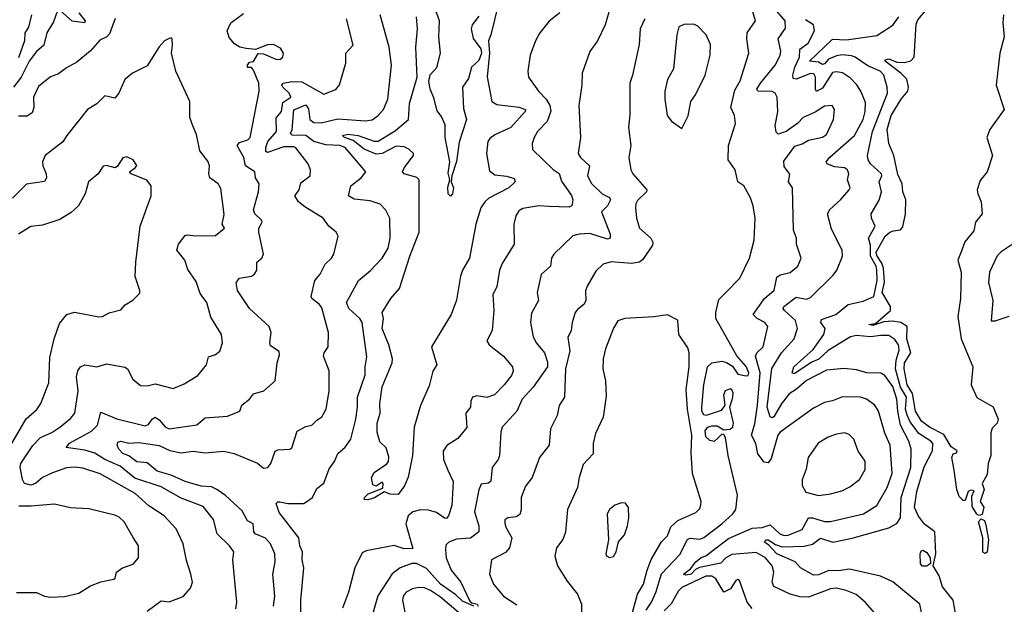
# Model space of a CAD drawing. Extents: x 1552294 to 1694791, y 811929 to 917222.
# Tile 360 of 643: x 1627792 to 1632690, y 896355 to 899261. Entities that reach past the tile are written whole.
import ezdxf

# ---------------------------------------------------------------- set-up
doc = ezdxf.new("R2010")
doc.units = 0

msp = doc.modelspace()

# ---------------------------------------------------------------- linework, layer by layer
at = {"layer": '0CON10XD'}
for points in [[(1630075, 899278.4), (1630043.1, 899235), (1630037.5, 899215), (1630047.9, 899167.9), (1630085, 899115.9), (1630088.6, 899095), (1630075, 899058.4), (1630039.5, 899025), (1630025, 898969.2), (1629994.5, 898925), (1629998.6, 898818.6), (1630013.8, 898765), (1629977.3, 898652.7), (1629964.4, 898555.6), (1629941.4, 898485), (1629938.8, 898455), (1629949.4, 898425), (1629945.4, 898395), (1629935, 898382.9), (1629922.9, 898395), (1629922.1, 898427.9), (1629932, 898465), (1629922.6, 898497.4), (1629931.9, 898555), (1629908, 898675), (1629907.7, 898737.7), (1629889.4, 898779.4), (1629868.3, 898808.2), (1629852.4, 898872.4), (1629833.2, 898915), (1629827.1, 898955), (1629832.8, 898987.2), (1629866.1, 899023.9), (1629885.4, 899095), (1629876.2, 899175), (1629880, 899255), (1629836.1, 899375)], [(1631265, 897181.1), (1631246.5, 897163.5), (1631225, 897169.1), (1631205, 897187.5), (1631202.4, 897217.6), (1631215, 897234.8), (1631235, 897241.7), (1631261.7, 897241.7), (1631295, 897222), (1631325, 897225.5), (1631340, 897235), (1631342.9, 897255), (1631323.8, 897335), (1631340, 897385), (1631340.6, 897405), (1631335, 897420), (1631325.6, 897425.6), (1631301.5, 897415), (1631293.5, 897395), (1631300, 897345), (1631282.1, 897317.9), (1631207.3, 897292.7), (1631195, 897295.7), (1631185.3, 897315), (1631185.4, 897335), (1631195.5, 897445), (1631213, 897535), (1631235.1, 897554.9), (1631285, 897563.1), (1631307.1, 897557.1), (1631337.8, 897537.8), (1631365, 897498.8), (1631405, 897490), (1631415, 897492), (1631418.2, 897505), (1631405, 897536.9), (1631359.5, 897589.5), (1631254.6, 897775), (1631254.6, 897804.6), (1631270.5, 897869.5), (1631305, 897904.4), (1631374, 897976), (1631422.1, 898075), (1631445.4, 898165), (1631451.1, 898275), (1631441.1, 898335), (1631427.5, 898375), (1631394.3, 898435), (1631364, 898455), (1631350.6, 898515), (1631316.5, 898565), (1631318.2, 898635), (1631352.2, 898745), (1631348.1, 898785), (1631329.2, 898825), (1631349.9, 898910.1), (1631375, 898957.5), (1631419.5, 899095), (1631408.8, 899165), (1631410.4, 899195), (1631452.7, 899255), (1631425.3, 899345)], [(1627978.5, 899301.5), (1627959.9, 899250.1), (1627925.8, 899195), (1627910.8, 899135), (1627875, 899102.5), (1627839.4, 899055), (1627799, 898975), (1627761.3, 898925)], [(1628085.6, 899295.6), (1628117.7, 899255), (1628114.5, 899245.5), (1628053.3, 899253.3), (1627995, 899305.4)], [(1628148.2, 897215), (1628178.7, 897245), (1628195, 897309.2), (1628275, 897276.2), (1628415, 897242.1), (1628432.2, 897247.8), (1628450, 897275), (1628465, 897284.6), (1628485, 897272.2), (1628515, 897236.2), (1628535, 897227), (1628673.4, 897246.6), (1628715, 897281.2), (1628825, 897290), (1628887.5, 897315), (1628896.7, 897345), (1628935, 897373.8), (1628955, 897401.2), (1629006.7, 897415), (1629063.3, 897465), (1629072, 897555), (1629084, 897595), (1629081.7, 897611.7), (1629040, 897640), (1629035.8, 897655.8), (1629041.8, 897705), (1629032.2, 897735), (1628935, 897824.5), (1628875.5, 897915), (1628868.5, 897955), (1628885, 897976.7), (1628944.3, 897985.7), (1628960, 897995), (1628971.2, 898015), (1628971.2, 898055), (1628995.8, 898075), (1629004.3, 898095), (1628980.8, 898205), (1628982, 898225), (1628997.5, 898255), (1628994.2, 898265), (1628960.9, 898295), (1628953.9, 898315), (1628980, 898405), (1628982.1, 898445), (1628964.5, 898475), (1628961.9, 898505), (1628914.2, 898535), (1628906.8, 898575), (1628873.2, 898635), (1628885, 898650.4), (1628926.1, 898663.9), (1628937.3, 898675), (1628982.7, 898905), (1628980.4, 898945), (1628955, 899010), (1628945, 899023.3), (1628925, 899023.3), (1628924.4, 899035), (1628935, 899050), (1628955, 899052.5), (1628978, 899092), (1629005, 899091.9), (1629065, 899064.5), (1629085, 899063.3), (1629100, 899075), (1629103.8, 899093.8), (1629089.7, 899119.7), (1629055, 899138), (1629024.3, 899135.7), (1628965, 899113.3), (1628918.3, 899118.3), (1628886.7, 899125), (1628860.3, 899140.3), (1628833, 899173), (1628824.2, 899205), (1628842.5, 899245), (1628905, 899291.9)], [(1630172.7, 899335), (1630135.5, 899185), (1630124.1, 899155), (1630128.8, 899095), (1630116.7, 898976.7), (1630140, 898855), (1630165, 898838.9), (1630275, 898826.5), (1630307.3, 898815), (1630305.4, 898805), (1630234.4, 898725.6), (1630155, 898687.8), (1630130.2, 898669.8), (1630120.5, 898655), (1630113.5, 898595), (1630129.1, 898509.1), (1630155, 898490.4), (1630215, 898483.8), (1630251.9, 898471.9), (1630257.1, 898455), (1630225.5, 898425), (1630125.6, 898374.4), (1630105, 898355.5), (1630085.4, 898325), (1630060.4, 898245), (1630029.2, 898075), (1629993.8, 898015), (1629984.8, 897985.2), (1629965, 897866.7), (1629938.2, 897795), (1629840, 897635), (1629866.2, 897545), (1629846.2, 897513.8), (1629829.3, 897440.7), (1629785, 897342.5), (1629754.8, 897235), (1629745.4, 897095), (1629723.5, 896986.5), (1629705.7, 896944.3), (1629675, 896899.7), (1629635, 896902), (1629605, 896913.3), (1629557, 896883), (1629523.2, 896873.2), (1629506, 896875), (1629506.7, 896885), (1629525, 896904.4), (1629597.5, 896932.5), (1629600, 896955), (1629595, 896962.5), (1629565, 896942.5), (1629548.3, 896948.3), (1629542, 896985), (1629555, 897010), (1629617.7, 897052.3), (1629626.2, 897065), (1629628.3, 897088.3), (1629615, 897132.5), (1629582.5, 897162.5), (1629569.8, 897209.8), (1629570.7, 897255), (1629584.1, 897305), (1629582.6, 897352.6), (1629594.5, 897435), (1629644, 897555), (1629646.8, 897575), (1629627.4, 897645), (1629595.4, 897725), (1629601.2, 897775), (1629595.5, 897805), (1629637.5, 897875), (1629680.8, 897925), (1629732.3, 898085), (1629779.6, 898205), (1629778.5, 898465), (1629767.1, 898477.1), (1629704, 898494), (1629696.5, 898505), (1629704.7, 898525), (1629750.9, 898585), (1629750.5, 898595), (1629727.7, 898617.7), (1629705, 898629.2), (1629665, 898632.9), (1629594.7, 898595), (1629565, 898592.2), (1629505, 898617.3), (1629450.5, 898660.5), (1629408, 898675), (1629397.1, 898685), (1629425, 898691.4), (1629475, 898685.7), (1629555, 898656.3), (1629575, 898656.3), (1629660.7, 898709.3), (1629725.4, 898765), (1629730, 898845), (1629768.1, 898975), (1629761.9, 899125), (1629770.2, 899215), (1629764.8, 899275)], [(1630727.8, 899315), (1630703.5, 899235), (1630665.6, 899155), (1630627.8, 899102.2), (1630589.4, 898995), (1630587.3, 898935), (1630572.5, 898835), (1630581.5, 898675), (1630570, 898595), (1630581.4, 898575), (1630626.2, 898535), (1630616.4, 898485), (1630635.7, 898445.7), (1630688.8, 898395), (1630725, 898376.4), (1630730.8, 898365), (1630716.2, 898335), (1630686.5, 898305), (1630729.1, 898195), (1630728.9, 898175), (1630715, 898169.1), (1630627.6, 898197.6), (1630574.8, 898195.2), (1630544, 898186), (1630448.1, 898095), (1630436.9, 898075), (1630431.5, 898035), (1630385.3, 897994.7), (1630366.7, 897905), (1630373.3, 897865), (1630338.5, 897801.5), (1630332.9, 897755), (1630346.2, 897685), (1630363.4, 897653.4), (1630403.1, 897605), (1630418, 897558), (1630417.9, 897535), (1630346.8, 897433.2), (1630290.5, 897375), (1630265.2, 897314.8), (1630191.5, 897235), (1630185, 897210), (1630178.9, 897095), (1630172.1, 897075), (1630142.1, 897035), (1630135, 896966.2), (1630123.5, 896956.5), (1630087.9, 896952.1), (1630075.9, 896924.1), (1630054.7, 896815), (1630075.3, 896745), (1630076, 896715), (1630035, 896682.6), (1629965, 896678.9), (1629927, 896663), (1629912.2, 896647.8), (1629910, 896625), (1629913.2, 896585), (1629937.7, 896525), (1629985.4, 896465), (1630030.7, 896370.7), (1630041.2, 896361.2), (1630066.7, 896355), (1630072, 896345)], [(1630478.8, 899295), (1630425.8, 899254.2), (1630380, 899195), (1630357.1, 899155), (1630330.6, 899085), (1630319.4, 899005), (1630322.5, 898975), (1630372.9, 898905), (1630411.4, 898865), (1630428.1, 898835), (1630433.4, 898806.6), (1630416, 898754), (1630367.9, 898705), (1630350.4, 898675), (1630341.5, 898645), (1630342.5, 898615), (1630445, 898515.4), (1630475, 898496.9), (1630487.3, 898457.3), (1630536.4, 898386.4), (1630543.9, 898365), (1630537.8, 898335), (1630525, 898328.5), (1630425, 898332.5)], [(1632045, 896310), (1631998.1, 896365), (1631952.7, 896402.7), (1631903.5, 896423.5), (1631854.7, 896434.7), (1631825, 896431.6), (1631715, 896390.6), (1631675, 896391.7), (1631625, 896404.2), (1631542.7, 896442.7), (1631534.2, 896465), (1631544.1, 896515), (1631534.8, 896545), (1631501.7, 896585), (1631455, 896611.9), (1631335, 896601.9), (1631304.3, 896585.7), (1631280.3, 896559.7), (1631172.9, 896537.1), (1631152.9, 896527.1), (1631132.6, 896505), (1631105, 896498.8), (1631094.4, 896505), (1631129.2, 896530.8), (1631154.9, 896565.1), (1631182.2, 896587.8), (1631205, 896595.7), (1631318.2, 896681.8), (1631435, 896732.5), (1631485, 896736.8), (1631525, 896749.4), (1631572.7, 896705), (1631595, 896696.8), (1631615, 896699), (1631684.3, 896725.7), (1631715.8, 896784.2), (1631735, 896784.8), (1631795, 896766.8), (1631825, 896766.1), (1631990, 896805), (1632056.2, 896845), (1632106.9, 896935), (1632132.2, 897005), (1632121.4, 897145), (1632095.9, 897205.9), (1632064.7, 897315), (1632045.2, 897345.2), (1632005, 897373.8), (1631975, 897384.6), (1631885, 897385.3), (1631835, 897365.5), (1631795, 897358.2), (1631741.1, 897328.9), (1631575, 897210.6), (1631563, 897195), (1631530.3, 897079.7), (1631515, 897057.8), (1631495, 897060.5), (1631463.1, 897103.1), (1631453.8, 897153.8), (1631431.7, 897195), (1631449, 897251), (1631462.7, 897345), (1631475.6, 897505), (1631451.4, 897588.6), (1631458, 897605), (1631490.3, 897635), (1631513.1, 897735), (1631499.2, 897755), (1631460, 897775), (1631440, 897795), (1631496.2, 897875), (1631544.2, 897915.8), (1631558.5, 897981.5), (1631575, 897992.9), (1631624.2, 898004.2), (1631662.9, 898035), (1631679.4, 898075), (1631656.4, 898145), (1631655.4, 898175), (1631641.8, 898215), (1631635.5, 898424.5), (1631615.6, 898455), (1631623.2, 898493.2), (1631595, 898530.8), (1631592.6, 898557.4), (1631647.7, 898632.3), (1631685, 898643.8), (1631715, 898662.5), (1631785, 898676.5), (1631805, 898690), (1631840, 898765), (1631845.8, 898815), (1631833.9, 898833.9), (1631795, 898831.4), (1631748.2, 898801.8), (1631688.9, 898775), (1631662.9, 898747.1), (1631605, 898704.6), (1631565, 898692), (1631555, 898702.5), (1631549.6, 898735), (1631563.6, 898803.6), (1631559.4, 898875), (1631549.4, 898895), (1631534.7, 898904.7), (1631462.9, 898905), (1631458.8, 898915), (1631476.6, 898945), (1631550, 899035), (1631575, 899083.1), (1631577.4, 899105), (1631564.1, 899165.9), (1631601.7, 899218.3), (1631599.3, 899255), (1631548.8, 899315)], [(1632685.4, 899284.6), (1632681.9, 899245), (1632688.7, 899175), (1632668.1, 899095), (1632649.1, 898935), (1632688.6, 898815), (1632618.1, 898715), (1632602.9, 898675), (1632630.8, 898585), (1632604.4, 898505), (1632569.3, 898460.7), (1632555.2, 898415), (1632557.4, 898395), (1632574.8, 898354.8), (1632579, 898295), (1632546.6, 898255), (1632538.7, 898211.3), (1632492.7, 898157.3), (1632478.4, 898115), (1632458.9, 898065), (1632474.7, 898005), (1632472.7, 897875), (1632458.5, 897785), (1632475.5, 897675), (1632534, 897535), (1632524.4, 897445), (1632553, 897383), (1632635, 897336.5), (1632659.7, 897275), (1632655, 897255.7), (1632630.3, 897229.7), (1632623.1, 897206.9), (1632623.3, 897095), (1632610, 897055), (1632605, 897000), (1632580, 896955), (1632590, 896925), (1632570, 896865), (1632587.3, 896837.3), (1632579.6, 896800.4), (1632565, 896796.5), (1632552.8, 896802.8), (1632530, 896840), (1632528.3, 896891.7), (1632539.3, 896919.3), (1632525, 896922.5), (1632510, 896915), (1632495, 896870), (1632485, 896870), (1632465, 896890), (1632454, 896925), (1632440.7, 897020.7), (1632429.2, 897085), (1632435, 897103.3), (1632452.5, 897107.5), (1632455, 897116.7), (1632425, 897138), (1632388.6, 897198.6), (1632318.2, 897235), (1632278.4, 897265), (1632248.1, 897315), (1632232.6, 897402.6), (1632206.8, 897445), (1632191, 897525), (1632193.9, 897555), (1632225.2, 897605), (1632204.9, 897675), (1632206, 897736), (1632175, 897755.8), (1632132.9, 897762.9), (1632090.9, 897759.1), (1632035, 897740), (1632016.7, 897745), (1632048.8, 897751.2), (1632123.4, 897815), (1632123.7, 897835), (1632081.5, 897905), (1632094, 897956), (1632089.4, 898025), (1632080.5, 898050.5), (1632055, 898088.3), (1632051.7, 898105), (1632097.3, 898185), (1632120.2, 898205), (1632138.9, 898211.1), (1632173, 898217), (1632185, 898230.9), (1632197.7, 898295), (1632200.4, 898365), (1632184.6, 898405), (1632181.7, 898445), (1632160.9, 898490.9), (1632140, 898585), (1632115.9, 898645), (1632106.9, 898715), (1632127.4, 898785), (1632176.3, 898865), (1632210, 898905), (1632213.5, 898925), (1632204.7, 898965), (1632175.1, 898995.1), (1632097.3, 899055), (1632098, 899062), (1632115, 899066.9), (1632155, 899050.3), (1632192.3, 899047.8), (1632224.4, 899055.6), (1632241.2, 899075), (1632251, 899239), (1632260.4, 899259.6), (1632305.4, 899314.6)], [(1627850.8, 899285), (1627835.7, 899224.3), (1627817.9, 899195), (1627815.3, 899155), (1627785, 899070.6)], [(1628266.1, 899266.1), (1628238.9, 899191.1), (1628225, 899175.3), (1628190.3, 899159.7), (1628143.6, 899106.4), (1628075, 899049.2), (1628025, 899022), (1627985, 898991.4), (1627945, 898977.5), (1627885, 898929.4), (1627859.4, 898875), (1627861.1, 898825), (1627852.8, 898797.2), (1627828, 898782), (1627785, 898781.8)], [(1629054.5, 896345), (1629060.8, 896395), (1629050.9, 896505), (1629062.1, 896565), (1629061.2, 896605), (1629040, 896655), (1629015, 896682.7), (1628963.3, 896705), (1628956.2, 896715), (1628953.3, 896755), (1628925, 896770), (1628898.9, 896818.9), (1628816, 896896), (1628772.6, 896925), (1628745, 896938), (1628695, 896941.6), (1628615, 896964.6), (1628545, 896996.4), (1628476, 897016), (1628425, 897057.9), (1628375, 897062.4), (1628335, 897093.3), (1628304.7, 897105), (1628284.8, 897125), (1628277.1, 897145), (1628280.1, 897159.9), (1628295, 897166.3), (1628335, 897155.6), (1628385, 897158.5), (1628485, 897144.7), (1628539, 897119), (1628595, 897106.8), (1628655.3, 897115.3), (1628715, 897108), (1628805.3, 897115.3), (1628858, 897105), (1628974.2, 897055.8), (1629005, 897031.4), (1629025.8, 897035), (1629040.8, 897055), (1629062.5, 897115), (1629075, 897122.9), (1629135, 897126), (1629145, 897132.5), (1629171.2, 897215), (1629215, 897238.6), (1629245, 897245.7), (1629269.5, 897270.5), (1629295, 897285.7), (1629315.5, 897325), (1629331.1, 897415), (1629330.5, 897515), (1629302.2, 897587.8), (1629305.8, 897605), (1629325.6, 897635), (1629328.6, 897705), (1629295, 897828), (1629283.5, 897845), (1629244.4, 897875), (1629241.9, 897885), (1629260.6, 897965), (1629285.7, 897995), (1629310.5, 898045), (1629342.5, 898075), (1629353.6, 898095), (1629375.8, 898185), (1629365.8, 898205), (1629329.2, 898235), (1629300.8, 898275), (1629210, 898330), (1629178.1, 898355), (1629160.5, 898385), (1629182.2, 898415), (1629190.7, 898449.3), (1629235.8, 898485), (1629238.6, 898515), (1629227.1, 898545), (1629165, 898624.3), (1629155, 898629.6), (1629105, 898628.7), (1629025, 898600.5), (1629015.3, 898605.3), (1629015.6, 898625), (1629026.5, 898655), (1629068.8, 898705), (1629067.7, 898772.3), (1629094.8, 898805.2), (1629100.7, 898849.3), (1629139.6, 898875), (1629132.6, 898895), (1629100.9, 898925), (1629096.2, 898935), (1629101.9, 898945), (1629145, 898953.6), (1629195, 898951.6), (1629305, 898890), (1629365, 898914.2), (1629382.4, 898937.6), (1629414.4, 899045), (1629413.8, 899095), (1629450, 899135), (1629417.5, 899265)], [(1629189.7, 896295), (1629190, 896375), (1629204.7, 896535), (1629197.3, 896575), (1629198.5, 896615), (1629186, 896646), (1629180, 896685), (1629081.7, 896811.7), (1629067.9, 896855), (1629075, 896864.4), (1629085, 896864.6), (1629125, 896856.4), (1629205, 896855.6), (1629248.1, 896885), (1629270, 896930), (1629305, 896957.5), (1629331.4, 897028.6), (1629358.2, 897065), (1629373.5, 897105), (1629410.8, 897135), (1629438.2, 897175), (1629463.5, 897275), (1629472.4, 897335), (1629471.6, 897385), (1629510, 897495), (1629510.5, 897535), (1629518.2, 897585), (1629495.4, 897755), (1629483.8, 897775), (1629429.6, 897825), (1629417.9, 897855), (1629476.5, 897963.5), (1629536.6, 898013.4), (1629594.4, 898075), (1629625.3, 898124.7), (1629635.3, 898175), (1629633.3, 898275), (1629613.3, 898313.3), (1629585, 898343.1), (1629535, 898360), (1629455, 898369.2), (1629426.9, 898385), (1629438.1, 898435), (1629491.1, 898475), (1629514, 898505), (1629410.7, 898625), (1629385, 898635.1), (1629315, 898638.5), (1629255.6, 898655.6), (1629215, 898685.1), (1629147.4, 898687.4), (1629139.4, 898695), (1629146.6, 898715), (1629155, 898812.2), (1629215, 898837.1), (1629228.4, 898818.4), (1629234.2, 898765), (1629255, 898750.4), (1629291.3, 898748.7), (1629375, 898767.5), (1629511.8, 898758.2), (1629545, 898763.6), (1629575.7, 898785), (1629602.2, 898815), (1629622.7, 898865), (1629640.4, 899035), (1629630, 899125), (1629584.5, 899285)], [(1630901.2, 899265), (1630878.9, 899215), (1630873.1, 899136.9), (1630840.4, 898985), (1630826.2, 898945), (1630827.4, 898787.4), (1630820.5, 898725), (1630832.2, 898635), (1630822.2, 898575), (1630832.2, 898515), (1630842.5, 898495), (1630911.1, 898415), (1630910.6, 898405), (1630865, 898361.4), (1630856.7, 898345), (1630855.7, 898325), (1630859.4, 898275), (1630874.3, 898225), (1630931.5, 898175), (1630941.9, 898155), (1630939.7, 898140.3), (1630892, 898068), (1630875.2, 898054.7), (1630835, 898048.8), (1630733.3, 898056.7), (1630693.8, 898046.2), (1630658.5, 898011.5), (1630614.7, 897935.3), (1630606.9, 897913.1), (1630607.4, 897862.6), (1630598.6, 897845), (1630567.5, 897822.5), (1630554.6, 897805), (1630539.3, 897755), (1630535, 897716.2), (1630519.1, 897680.9), (1630529.2, 897615), (1630507.6, 897525), (1630501.4, 897385), (1630475, 897342.5), (1630465, 897292.5), (1630432.6, 897227.4), (1630425.6, 897145), (1630378.2, 897085), (1630352.8, 897017.2), (1630340.6, 896985), (1630308.5, 896941.5), (1630286.2, 896885), (1630285.5, 896824.5), (1630279.1, 896800.9), (1630260.7, 896789.3), (1630220, 896785), (1630205.5, 896774.5), (1630204.5, 896755.5), (1630212, 896735), (1630239.5, 896685), (1630227.5, 896635), (1630208.6, 896611.4), (1630139.2, 896575), (1630128.1, 896505), (1630148.9, 896455), (1630197.8, 896395), (1630265, 896351.1)], [(1632278.9, 896305), (1632268.9, 896355), (1632135, 896465.4), (1632074.2, 896494.2), (1631919.2, 896529.2), (1631865, 896520.4), (1631817.3, 896522.7), (1631765, 896501.7), (1631740.1, 896500.1), (1631675.9, 896535.9), (1631650, 896565), (1631558.6, 896605), (1631519, 896649), (1631494.4, 896665), (1631504.4, 896675), (1631515, 896675.6), (1631551.4, 896651.4), (1631585, 896639.5), (1631695, 896643.4), (1631735.8, 896654.2), (1631775, 896683.9), (1631836.1, 896663.9), (1631933.1, 896683.1), (1632115.9, 896734.1), (1632155, 896755.4), (1632172.9, 896785), (1632176.5, 896885), (1632224.8, 897035), (1632225.8, 897125), (1632214.3, 897165), (1632173.9, 897245), (1632159.7, 897315), (1632155.5, 897375), (1632135, 897438), (1632095, 897492.2), (1632075, 897504.4), (1632005.5, 897505.5), (1631955, 897520.5), (1631893.4, 897526.6), (1631805, 897517.9), (1631705, 897467.9), (1631656.5, 897423.5), (1631619.9, 897400.1), (1631579.8, 897350.2), (1631543.3, 897286.7), (1631535, 897282.2), (1631525, 897285.7), (1631510.4, 897335), (1631532.9, 897527.1), (1631580.8, 897605), (1631644, 897675), (1631661.3, 897725), (1631651.2, 897765), (1631596, 897815), (1631589.2, 897825), (1631592.3, 897835), (1631655, 897882.2), (1631705, 897871.9), (1631725, 897880), (1631839.2, 897990.8), (1631856.7, 898015), (1631884.2, 898085), (1631882.9, 898115), (1631830.3, 898220.3), (1631810.9, 898295), (1631822.6, 898317.4), (1631875.6, 898365), (1631917.5, 898415), (1631922.5, 898425), (1631910, 898465), (1631916.2, 898495), (1631910, 898515), (1631895, 898524.6), (1631845, 898529), (1631808.5, 898545), (1631803.5, 898555), (1631822.6, 898577.4), (1631944.1, 898685), (1631987.3, 898765), (1631997.3, 898805), (1631999.1, 898849.1), (1631976.7, 898905), (1631956.4, 898936.4), (1631925, 898969.6), (1631885, 898996.4), (1631855, 899001.2), (1631835, 898997.7), (1631785, 898919.8), (1631755, 898903.9), (1631750.3, 898915), (1631751, 898975), (1631742.2, 898992.2), (1631725, 898993.5), (1631655, 898964.4), (1631638.7, 898968.7), (1631637.3, 898985), (1631647.8, 899025), (1631671.1, 899075), (1631672.5, 899115), (1631714.7, 899145), (1631746.1, 899205), (1631741.3, 899235), (1631700.9, 899260.9)], [(1632452.7, 896282.7), (1632436, 896375), (1632381.6, 896441.6), (1632366.3, 896496.3), (1632335.7, 896545), (1632349.8, 896605), (1632345, 896714), (1632292.8, 896752.8), (1632262.5, 896792.5), (1632243, 896835), (1632254.1, 896915), (1632291.3, 897038.7), (1632332.8, 897117.2), (1632334, 897154), (1632325, 897165.7), (1632264.2, 897204.2), (1632221, 897261), (1632205.8, 897295), (1632198.6, 897325), (1632203.6, 897385), (1632174.2, 897434.2), (1632149.1, 897525), (1632152.2, 897567.8), (1632167.4, 897617.4), (1632163.3, 897645), (1632145, 897670.4), (1632115, 897691.2), (1632075, 897691.1), (1632025, 897684.4), (1631955, 897690.3), (1631925, 897683.5), (1631813.6, 897616.4), (1631766.6, 897573.4), (1631732.3, 897557.7), (1631645, 897500), (1631634.7, 897504.7), (1631642.4, 897535), (1631738.8, 897621.2), (1631791.3, 897695), (1631798.5, 897725), (1631776.9, 897755), (1631780.3, 897769.7), (1631851.1, 897795), (1631912.9, 897845), (1631988.4, 897861.6), (1632040.8, 897885), (1632058.2, 897965), (1632056.2, 898015), (1632052.2, 898035), (1632024.7, 898085), (1632025, 898140), (1632014.7, 898175), (1632046.9, 898235), (1632029.4, 898275), (1632027.8, 898295), (1632066.9, 898363.1), (1632078.8, 898405), (1632067.5, 898455), (1632080.4, 898485), (1632078.7, 898495), (1632024.6, 898545), (1632012.5, 898565), (1632009.6, 898585), (1632033.9, 898705), (1632108.1, 898895), (1632106.9, 898925), (1632090.8, 898985), (1632072.1, 899005), (1632010.8, 899030.7), (1631947.4, 899075), (1631930.5, 899080.5), (1631885, 899086.1), (1631855, 899081.3), (1631815.1, 899064.9), (1631795, 899041.1), (1631785, 899038.3), (1631765, 899049.7), (1631720.7, 899055), (1631835, 899164.7), (1631905, 899160), (1632055, 899181.8), (1632135.7, 899234.3), (1632165.2, 899274.8)], [(1631085, 898720), (1631117.2, 898782.8), (1631130, 898855), (1631153.4, 898886.6), (1631201.1, 898985), (1631226.9, 899085), (1631228.3, 899138.3), (1631206.2, 899185), (1631165, 899228.8), (1631145, 899239.2), (1631095, 899236.7), (1631071.4, 899225), (1631060, 899185), (1631043.8, 899016.2), (1631014.2, 898964.2), (1631000.6, 898905), (1631000.5, 898865), (1631012.5, 898785), (1631035, 898756.2), (1631085, 898720)], [(1628425, 896320.6), (1628495, 896371.2), (1628535, 896367.1), (1628605, 896393.1), (1628641.1, 896435), (1628650.6, 896465), (1628643.5, 896505), (1628621.9, 896571.9), (1628604.3, 896655), (1628569.9, 896729.9), (1628509.5, 896795), (1628433.4, 896843.4), (1628366.2, 896905), (1628192.7, 897002.7), (1628105, 897031.8), (1628065, 897036.7), (1628025, 897032.7), (1627955, 897008.9), (1627905.6, 896984.4), (1627870, 896955), (1627846.5, 896946.5), (1627815, 896954.3), (1627805.4, 896975.4), (1627794.5, 897035.5), (1627796.4, 897055), (1627856.4, 897143.6), (1627895, 897183.8), (1627952.2, 897207.8), (1627991.5, 897235), (1628045, 897277.5), (1628065.5, 897305), (1628082.7, 897415), (1628074.1, 897485.9), (1628081.2, 897515), (1628094.7, 897535.3), (1628115, 897545.6), (1628175, 897534.6), (1628225, 897550.5), (1628315, 897533.3), (1628328.2, 897525), (1628355, 897474), (1628393.1, 897443.1), (1628425, 897440), (1628465, 897450), (1628555, 897427.5), (1628609.8, 897450.2), (1628677.4, 897492.6), (1628721.4, 897545), (1628731.2, 897585), (1628765, 897595.6), (1628787.5, 897612.5), (1628800, 897655), (1628795.5, 897695), (1628742.8, 897782.8), (1628722.5, 897855), (1628689.2, 897899.2), (1628669.8, 897959.7), (1628628.5, 898018.5), (1628612.7, 898065), (1628573.5, 898115), (1628581.8, 898145), (1628615, 898187.9), (1628625, 898192.1), (1628666.8, 898186.8), (1628765, 898188.1), (1628810, 898225), (1628798.6, 898245), (1628808.3, 898291.7), (1628791.7, 898421.7), (1628778.6, 898445), (1628736.9, 898475), (1628732.5, 898495), (1628736, 898535), (1628727, 898557), (1628688.3, 898608.3), (1628670.5, 898690.5), (1628652.6, 898732.6), (1628637.5, 898775), (1628638, 898855), (1628568.6, 899005), (1628546.2, 899095), (1628552.5, 899135), (1628550, 899165), (1628545, 899170), (1628535, 899167.5), (1628512.5, 899155), (1628485, 899126.2), (1628425, 899031.2), (1628353.3, 898995), (1628315, 898963.8), (1628284.7, 898895.3), (1628265, 898870), (1628215, 898882.5), (1628175, 898842), (1628129.2, 898815), (1628025.4, 898684.6), (1628006.7, 898653.3), (1627917.5, 898585), (1627905.6, 898554.4), (1627906.7, 898535), (1627923.6, 898495), (1627924.4, 898475), (1627915, 898457.1), (1627825, 898443.3), (1627755, 898373.8)], [(1627746.7, 897145), (1627824.1, 897275.9), (1627876.4, 897323.6), (1627897.4, 897352.6), (1627936.2, 897455), (1627941.3, 897581.3), (1627963.1, 897675), (1627989.6, 897750.4), (1628026, 897795), (1628065, 897806.9), (1628185, 897784), (1628204.1, 897785.9), (1628235.9, 897804.1), (1628295, 897818.8), (1628316.1, 897843.9), (1628355, 897866.7), (1628389.2, 897900.8), (1628390, 897915), (1628365.6, 897985), (1628369.5, 898055), (1628390.8, 898235), (1628445.6, 898384.4), (1628446, 898435), (1628423.6, 898463.6), (1628346.7, 898495), (1628337.5, 898505), (1628366.7, 898525), (1628373.6, 898536.4), (1628356.7, 898565), (1628325, 898578.8), (1628305, 898573.8), (1628277.9, 898532.1), (1628265.8, 898524.2), (1628223.8, 898536.2), (1628207, 898533), (1628182, 898495), (1628134.4, 898455), (1628116.7, 898395), (1628084.5, 898335.5), (1628047.1, 898302.9), (1627991.9, 898268.1), (1627905, 898239.6), (1627847.2, 898232.8), (1627786.2, 898195)], [(1630425, 898332.5), (1630374.6, 898335.4), (1630295, 898322.2), (1630275, 898310.8), (1630260, 898285), (1630249.1, 898245), (1630251.9, 898145), (1630191.7, 898048.3), (1630179.2, 898015), (1630165, 897933.3), (1630145.5, 897894.5), (1630151.1, 897815), (1630142.7, 897715), (1630116.2, 897665), (1630126.9, 897645), (1630198.5, 897588.5), (1630242.5, 897535), (1630246.1, 897513.9), (1630237.6, 897492.4), (1630202.5, 897445), (1630154.1, 897395.9), (1630115, 897382.5), (1630065, 897391.4), (1630044.2, 897385), (1630036, 897365), (1630034, 897335), (1630011.1, 897305), (1630016.8, 897233.2), (1629970.8, 897179.2), (1629916.4, 897143.6), (1629898.2, 897115), (1629899.6, 897075), (1629921.8, 897021.8), (1629948.2, 896965), (1629941.1, 896845), (1629925, 896793.8), (1629915, 896780.8), (1629905, 896781.9), (1629865, 896810.9), (1629825, 896823.3), (1629785, 896823.5), (1629746.7, 896815), (1629723.8, 896795), (1629712.7, 896755), (1629747.7, 896632.3), (1629705, 896630.7), (1629655, 896647.5), (1629515, 896620.9), (1629495, 896611.1), (1629458.8, 896535), (1629427, 896415), (1629398.1, 896335)], [(1632763.3, 898166.7), (1632673.9, 898106.1), (1632653.9, 898086.1), (1632615.6, 898005), (1632611.9, 897955), (1632633.3, 897865), (1632625, 897763.3), (1632645, 897763.1), (1632713.4, 897786.6)], [(1630835.6, 896295), (1630865.1, 896404.9), (1630895.2, 896455), (1630912.4, 896525), (1630932.9, 896577.1), (1630983.8, 896665), (1631014.5, 896695), (1631030.5, 896739.5), (1631065, 896771.8), (1631155, 896810.8), (1631175, 896831.2), (1631180.9, 896849.1), (1631181.4, 896865), (1631139.5, 897005), (1631132.6, 897107.4), (1631135.4, 897195), (1631114.6, 897324.6), (1631107.2, 897422.8), (1631121.8, 897535), (1631121.9, 897605), (1631115, 897628.8), (1631070, 897695), (1631065, 897766.7), (1631015, 897793.3), (1630947, 897783), (1630802.5, 897775), (1630766.5, 897763.5), (1630745, 897727.5), (1630706.5, 897625), (1630694.4, 897575), (1630692.1, 897525), (1630705.4, 897465), (1630709.4, 897389.4), (1630694.8, 897285.2), (1630656, 897204), (1630643.7, 897153.7), (1630645, 897103.3), (1630595, 897050), (1630574.6, 896985.4), (1630566.4, 896935), (1630516, 896826), (1630507, 896713), (1630492.8, 896677.2), (1630462.5, 896635), (1630454.3, 896594.3), (1630467.5, 896545), (1630515, 896470), (1630565.8, 896405), (1630586.7, 896355), (1630587, 896313)], [(1628867.2, 896332.8), (1628871.1, 896365), (1628852, 896575), (1628857.5, 896615), (1628835.6, 896645), (1628774.1, 896704.1), (1628756.2, 896776.2), (1628705, 896841.5), (1628595, 896882.9), (1628495, 896937.7), (1628365, 896980.8), (1628290.7, 897040.7), (1628214.6, 897075), (1628165, 897105.2), (1628115, 897120.7), (1628023.4, 897133.4), (1628040, 897155), (1628148.2, 897215)], [(1630908, 896325), (1630934.8, 896365.2), (1630956.4, 896413.6), (1630984.8, 896505.2), (1631075, 896602.1), (1631113.2, 896676.8), (1631125, 896683.9), (1631175, 896678.8), (1631195, 896686.8), (1631284.6, 896755), (1631340, 896805), (1631353.6, 896826.4), (1631362.4, 896897.6), (1631316.9, 897095), (1631303.5, 897183.5), (1631295, 897198), (1631285, 897200.6), (1631265, 897181.1)], [(1631765, 896895.5), (1631825, 896903.1), (1631881.7, 896918.3), (1631921.5, 896938.5), (1631969.4, 896975), (1631998.2, 897025), (1631996.9, 897066.9), (1631962.1, 897115), (1631941.1, 897175), (1631918, 897198), (1631895, 897206.9), (1631855, 897201.1), (1631813.9, 897186.1), (1631764.4, 897155), (1631714.4, 897085), (1631703.6, 897026.4), (1631683.9, 896973.9), (1631684, 896945), (1631702.1, 896912.1), (1631765, 896895.5)], [(1627775, 896412.9), (1627875, 896413.5), (1627915, 896395.4), (1627945, 896389.6), (1628015, 896393.5), (1628085, 896410.6), (1628143.2, 896446.8), (1628195, 896466.5), (1628260, 896480), (1628266.7, 896485), (1628273.3, 896515), (1628303.8, 896535), (1628355.9, 896554.1), (1628382.5, 896585), (1628382.5, 896645), (1628356.2, 896686.2), (1628311.9, 896765), (1628287.1, 896787.1), (1628265, 896797.3), (1628135, 896828.6), (1628045, 896834.5), (1627965, 896852.2), (1627847.8, 896842.2), (1627786.9, 896843.1)], [(1630725, 896587.5), (1630745, 896591.4), (1630758.1, 896615), (1630770, 896665), (1630799.7, 896700.3), (1630814.5, 896745), (1630821.9, 896785), (1630820.8, 896835), (1630805, 896858), (1630785, 896858.8), (1630753, 896847), (1630726.2, 896825), (1630713.9, 896803.9), (1630720, 896675), (1630707.5, 896605), (1630711.2, 896595), (1630725, 896587.5)], [(1632595, 896607.5), (1632583, 896613), (1632583.5, 896685), (1632561.4, 896765), (1632575, 896780), (1632591.8, 896771.8), (1632598.8, 896748.8), (1632610.5, 896675), (1632605, 896614.5), (1632595, 896607.5)], [(1632283.6, 896543.6), (1632272.7, 896555), (1632271.5, 896605), (1632277.7, 896622.3), (1632285, 896624.2), (1632305, 896611.9), (1632320.7, 896585), (1632322.3, 896557.7), (1632305, 896544.7), (1632283.6, 896543.6)], [(1630050, 896345), (1629995, 896370.7), (1629961.4, 896401.4), (1629885, 896453.9), (1629815, 896531.8), (1629765, 896557.2), (1629742, 896558), (1629684.8, 896535.2), (1629644.4, 896505.6), (1629573, 896397), (1629550, 896315)], [(1631435, 896334.4), (1631410.9, 896365), (1631372.9, 896472.9), (1631365, 896477.5), (1631355, 896472.5), (1631328.2, 896431.8), (1631295, 896415.5), (1631255, 896481.8), (1631235, 896494.7), (1631205, 896495.2), (1631085, 896437.9), (1631069, 896421), (1631032.6, 896357.4), (1630998, 896322)], [(1630006.6, 896286.6), (1629885, 896389.6), (1629835, 896423.9), (1629805.6, 896435.6), (1629775, 896438.6), (1629745, 896431.8), (1629715, 896414.4), (1629699.6, 896395), (1629695.4, 896375), (1629706.9, 896315)]]:
    msp.add_lwpolyline(points, dxfattribs=at)

doc.saveas('drawing.dxf')
